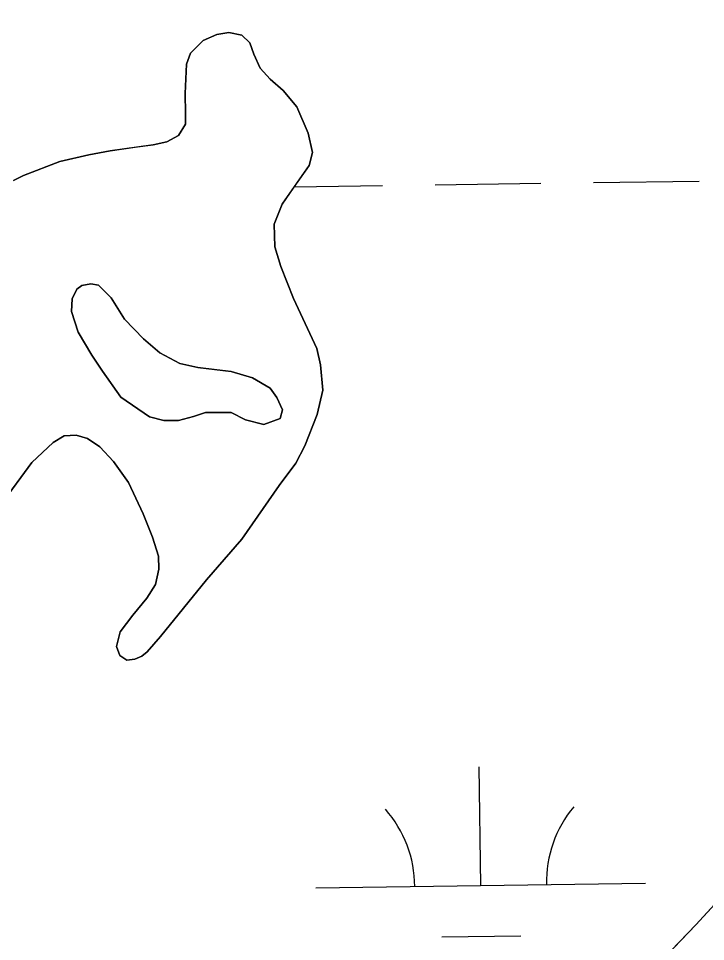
# Model space of a CAD drawing. Extents: x 3767014 to 3805179, y 361544 to 387384.
# Drawn here: x 3786853 to 3787061.3, y 368055.8 to 368335.6 of the extents above; entities that cross this region are included whole.
import ezdxf

# ---------------------------------------------------------------- set-up
doc = ezdxf.new("R2010")
doc.units = 0
for name, color, linetype in [('V-RIVR-EDGE', 7, 'Continuous'), ('V-TOPO-SHOR', 7, 'Continuous'), ('V-WETL-SWMP', 7, 'Continuous')]:
    doc.layers.add(name, color=color, linetype=linetype)

msp = doc.modelspace()

# ---------------------------------------------------------------- linework, layer by layer
at = {"layer": 'V-RIVR-EDGE'}
msp.add_spline([(3785266.865, 377529.211), (3785342.8, 377494.248), (3785391.258, 377467.439), (3785439.72, 377442.249), (3785475.246, 377418.707), (3785525.316, 377389.469), (3785575.383, 377359.422), (3785621.413, 377331.811), (3785722.351, 377269.288), (3785796.661, 377231.094), (3785852.385, 377199.415), (3785928.324, 377166.069), (3785964.678, 377149.804), (3786028.506, 377124.576), (3786060.018, 377113.175), (3786092.316, 377092.068), (3786117.34, 377073.405), (3786135.083, 377053.143), (3786154.458, 377039.347), (3786176.258, 377024.735), (3786206.946, 377006.867), (3786256.211, 376979.248), (3786328.098, 376942.677), (3786374.949, 376919.917), (3786491.265, 376862.208), (3786553.467, 376833.749), (3786619.713, 376805.279), (3786729.589, 376759.718), (3786796.656, 376736.099), (3786845.136, 376718.187), (3786867.767, 376712.469), (3787003.51, 376661.992), (3787089.16, 376631.048), (3787163.496, 376603.367), (3787230.559, 376578.13), (3787257.223, 376568.359), (3787300.044, 376551.27), (3787354.992, 376532.533), (3787409.127, 376512.181), (3787544.074, 376466.558), (3787612.756, 376442.126), (3787657.197, 376425.841), (3787730.724, 376398.162), (3787781.63, 376380.244), (3787834.96, 376361.511), (3787891.524, 376341.961), (3787940, 376322.432), (3787998.976, 376297.215), (3788050.697, 376281.721), (3788117.768, 376259.719), (3788176.757, 376240.164), (3788221.198, 376223.879), (3788259.981, 376209.226), (3788406.252, 376164.383), (3788541.215, 376125.23), (3788606.67, 376104.041), (3788679.39, 376077.173), (3788748.889, 376055.974), (3788871.693, 376005.528), (3788969.454, 375966.467), (3789047.013, 375933.926), (3789119.723, 375903.014), (3789155.253, 375881.09), (3789182.716, 375867.274), (3789214.225, 375854.256), (3789257.04, 375834.74), (3789281.286, 375828.21), (3789303.105, 375821.686), (3789328.955, 375809.491), (3789367.724, 375789.177), (3789414.577, 375767.225), (3789468.708, 375745.255), (3789509.105, 375728.981), (3789555.157, 375710.266), (3789585.849, 375694.015), (3789620.578, 375675.328), (3789681.97, 375646.062), (3789753.859, 375610.3), (3789792.633, 375591.603), (3789842.712, 375566.408), (3789897.64, 375539.584), (3789938.019, 375516.03), (3789968.727, 375506.25), (3790004.289, 375497.265), (3790030.972, 375494.773), (3790047.128, 375487.455), (3790077.007, 375469.589), (3790124.633, 375433.077), (3790192.442, 375382.768), (3790252.165, 375332.478), (3790290.91, 375302.459), (3790337.741, 375271.611), (3790406.357, 375220.491), (3790469.329, 375175.855), (3790570.248, 375106.054), (3790647.751, 375050.868), (3790691.367, 375028.115), (3790744.667, 374997.251), (3790806.838, 374955.852), (3790873.863, 374915.249), (3790932, 374877.903), (3791002.231, 374825.97), (3791052.265, 374782.175), (3791082.927, 374753.793), (3791131.331, 374705.149), (3791170.05, 374664.616), (3791192.631, 374638.681), (3791220.891, 374620.01), (3791288.67, 374557.569), (3791322.577, 374533.223), (3791362.944, 374504.817), (3791396.042, 374480.473), (3791434.785, 374449.645), (3791482.407, 374411.517), (3791534.052, 374365.291), (3791646.192, 374254.216), (3791707.514, 374196.644), (3791738.968, 374161.791), (3791773.65, 374123.694), (3791803.497, 374092.888), (3791829.321, 374070.18), (3791830.912, 374059.662), (3791837.316, 374032.958), (3791849.409, 374017.562), (3791884.123, 373992.405), (3791930.977, 373971.262), (3791954.393, 373955.838), (3791993.134, 373924.202), (3792026.979, 373874.785), (3792047.912, 373836.722), (3792063.186, 373799.482), (3792086.509, 373746.857), (3792112.249, 373690.181), (3792141.261, 373648.864), (3792158.993, 373624.558), (3792177.552, 373607.528), (3792214.702, 373586.409), (3792255.083, 373563.665), (3792301.119, 373538.48), (3792346.34, 373510.871), (3792382.671, 373485.71), (3792422.225, 373455.689), (3792479.537, 373411.875), (3792548.144, 373356.711), (3792619.168, 373298.307), (3792672.431, 373252.077), (3792709.534, 373212.357), (3792750.656, 373162.113), (3792839.385, 373068.08), (3792888.572, 373008.92), (3792945.027, 372945.699), (3792999.062, 372884.91), (3793053.898, 372820.884), (3793149.89, 372720.363), (3793208.761, 372653.092), (3793261.195, 372598.777), (3793315.232, 372538.796), (3793358.792, 372493.399), (3793409.592, 372432.618), (3793462.809, 372367.787), (3793498.283, 372323.219), (3793536.997, 372280.26), (3793578.124, 372232.443), (3793604.724, 372196.792), (3793668.438, 372125.466), (3793703.128, 372090.604), (3793760.41, 372034.66), (3793806.384, 371984.404), (3793839.438, 371942.268), (3793939.427, 371823.136), (3793981.333, 371763.186), (3794029.674, 371688.662), (3794050.609, 371651.408), (3794073.177, 371620.62), (3794178.796, 371488.535), (3794237.625, 371404.28), (3794268.243, 371358.106), (3794301.293, 371314.353), (3794332.724, 371269.794), (3794395.613, 371192), (3794429.476, 371149.862), (3794472.201, 371093.953), (3794523.788, 371024.274), (3794601.175, 370922.181), (3794640.679, 370871.942), (3794687.421, 370805.509), (3794733.389, 370752.828), (3794829.339, 370635.323), (3794895.463, 370557.521), (3794959.948, 370470.826), (3795013.158, 370403.569), (3795070.394, 370329.023), (3795159.854, 370203.448), (3795225.98, 370126.454), (3795296.13, 370041.363), (3795379.18, 369940.065), (3795459.001, 369841.201), (3795508.163, 369772.337), (3795554.103, 369708.333), (3795661.315, 369566.538), (3795715.338, 369500.897), (3795762.105, 369444.169), (3795798.366, 369390.703), (3795915.247, 369234.327), (3795963.601, 369165.465), (3796028.082, 369077.153), (3796043.387, 369052.853), (3796054.672, 369037.459), (3796077.242, 369007.48), (3796148.213, 368927.239), (3796183.677, 368878.627), (3796226.382, 368814.631), (3796275.531, 368740.105), (3796314.222, 368688.25), (3796353.714, 368633.158), (3796401.268, 368567.533), (3796456.873, 368487.33), (3796513.292, 368409.551), (3796545.533, 368365.8), (3796626.113, 368246.716), (3796670.449, 368188.377), (3796704.298, 368140.578), (3796751.041, 368074.145), (3796787.308, 368023.105), (3796838.907, 367958.278), (3796844.528, 367942.09), (3796845.295, 367925.104), (3796846.094, 367921.059), (3796852.559, 367919.425), (3796863.071, 367918.59), (3796875.166, 367904.003), (3796903.398, 367874.01), (3796931.629, 367844.017), (3796952.579, 367812.424), (3796982.392, 367767.87), (3797007.371, 367730.606), (3797037.194, 367690.095), (3797062.185, 367657.684), (3797075.869, 367631.77), (3797095.223, 367609.078), (3797126.665, 367569.372), (3797156.484, 367527.244), (3797212.099, 367451.085), (3797254.808, 367388.706), (3797302.183, 367327.228)], degree=3, dxfattribs=at)
at = {"layer": 'V-TOPO-SHOR'}
for points in [[(3787340.138, 368412.919), (3787327.969, 368400.835), (3787309.342, 368379.757), (3787300.118, 368367.65), (3787292.272, 368355.38), (3787283.259, 368338.662), (3787273.144, 368322.901), (3787261.933, 368307.699), (3787251.806, 368292.427), (3787238.029, 368269.8), (3787214.571, 368237.704), (3787185.788, 368206.458), (3787152.127, 368170.085), (3787140.286, 368152.61), (3787128.076, 368138.171), (3787119.124, 368130.88), (3787112.062, 368126.582), (3787103.039, 368118.308), (3787096.891, 368108.83), (3787091.001, 368096.902), (3787080.112, 368084.557), (3787058.313, 368060.847), (3787006.048, 368006.44)], [(3786851.44, 368286.518), (3786854.475, 368287.98), (3786865.467, 368292.214), (3786874.333, 368294.217), (3786880.741, 368295.464), (3786889.033, 368296.66), (3786893.772, 368297.27), (3786897.911, 368298.165), (3786901.43, 368300.135), (3786903.623, 368303.557), (3786903.642, 368306.826), (3786903.492, 368312.866), (3786903.867, 368321.791), (3786905.071, 368325.09), (3786908.94, 368328.951), (3786913.056, 368330.736), (3786916.708, 368331.32), (3786920.689, 368330.528), (3786923.124, 368328.211), (3786924.298, 368324.773)], [(3786924.298, 368324.773), (3786926.284, 368320.562), (3786929.242, 368317.168), (3786933.188, 368313.797), (3786937.372, 368308.849), (3786940.839, 368300.811), (3786942.072, 368294.997), (3786941.081, 368291.009), (3786936.487, 368284.458), (3786932.951, 368279.317), (3786930.526, 368273.214), (3786930.694, 368266.384), (3786932.527, 368260.386), (3786936.332, 368250.674), (3786939.885, 368243.133), (3786943.44, 368235.593), (3786944.557, 368230.569), (3786945.239, 368222.956), (3786943.539, 368215.584), (3786939.811, 368206.081), (3786937.069, 368200.762), (3786931.986, 368194)], [(3786883.973, 368220.751), (3786892.64, 368214.824), (3786897.025, 368213.742), (3786901.483, 368213.753), (3786906.009, 368214.955), (3786909.644, 368216.134), (3786917.472, 368216.128), (3786921.785, 368213.957), (3786927.368, 368212.51), (3786932.277, 368214.316), (3786933.004, 368217.009), (3786931.326, 368220.73), (3786929.274, 368223.552), (3786923.948, 368226.692), (3786917.459, 368228.611), (3786913.089, 368229.096), (3786907.328, 368229.748), (3786901.848, 368230.999), (3786895.824, 368234.218), (3786890.866, 368238.456), (3786885.072, 368244.454), (3786881.048, 368250.893), (3786877.19, 368254.76), (3786874.9, 368255.198), (3786872.139, 368254.635), (3786870.681, 368253.508), (3786869.268, 368250.602), (3786869.065, 368246.734), (3786871.101, 368240.543), (3786875.238, 368233.512), (3786878.429, 368228.638), (3786883.973, 368220.751)], [(3786931.986, 368194), (3786920.697, 368177.771), (3786910.007, 368165.422), (3786896.066, 368148.237), (3786892.021, 368143.58), (3786890.369, 368142.253), (3786888.212, 368141.405), (3786885.842, 368141.051), (3786883.727, 368142.484), (3786882.668, 368145.233), (3786883.747, 368149.617), (3786887.684, 368154.766), (3786891.917, 368159.825), (3786894.487, 368164.05), (3786895.562, 368168.631), (3786895.466, 368172.592), (3786893.637, 368178.392), (3786890.788, 368185.453), (3786886.293, 368194.952), (3786881.779, 368201.28), (3786877.607, 368205.735), (3786873.878, 368208.315), (3786870.484, 368209.323), (3786866.827, 368209.034), (3786863.507, 368207.07), (3786857.021, 368200.967), (3786847.819, 368188.454)]]:
    msp.add_lwpolyline(points, dxfattribs=at)
at = {"layer": 'V-WETL-SWMP'}
for p, q in [((3786908.94, 368328.95), (3786905.072, 368325.09)), ((3786913.056, 368330.736), (3786908.94, 368328.95)), ((3786916.707, 368331.321), (3786913.056, 368330.736)), ((3786920.689, 368330.528), (3786916.707, 368331.321)), ((3786923.124, 368328.211), (3786920.689, 368330.528)), ((3786924.298, 368324.772), (3786923.124, 368328.211)), ((3786905.072, 368325.09), (3786903.866, 368321.791)), ((3786926.285, 368320.562), (3786924.298, 368324.772)), ((3786903.866, 368321.791), (3786903.492, 368312.866)), ((3786929.241, 368317.168), (3786926.285, 368320.562)), ((3786933.188, 368313.798), (3786929.241, 368317.168)), ((3786903.492, 368312.866), (3786903.641, 368306.827)), ((3786937.372, 368308.849), (3786933.188, 368313.798)), ((3786903.641, 368306.827), (3786903.623, 368303.558)), ((3786940.839, 368300.811), (3786937.372, 368308.849)), ((3786903.623, 368303.558), (3786901.429, 368300.135)), ((3786942.073, 368294.997), (3786940.839, 368300.811)), ((3786897.911, 368298.166), (3786893.773, 368297.271)), ((3786901.429, 368300.135), (3786897.911, 368298.166)), ((3786880.741, 368295.464), (3786874.333, 368294.216)), ((3786893.773, 368297.271), (3786880.741, 368295.464)), ((3786941.082, 368291.01), (3786942.073, 368294.997)), ((3786865.466, 368292.214), (3786854.476, 368287.98)), ((3786874.333, 368294.216), (3786865.466, 368292.214)), ((3786932.95, 368279.318), (3786941.082, 368291.01)), ((3786854.476, 368287.98), (3786851.441, 368286.518)), ((3786936.629, 368284.608), (3786963.296, 368284.978)), ((3786979.295, 368285.201), (3787011.292, 368285.645)), ((3787027.29, 368285.867), (3787059.287, 368286.312)), ((3786930.525, 368273.215), (3786932.95, 368279.318)), ((3786930.694, 368266.384), (3786930.525, 368273.215)), ((3786932.526, 368260.386), (3786930.694, 368266.384)), ((3786936.332, 368250.673), (3786932.526, 368260.386)), ((3786943.441, 368235.593), (3786936.332, 368250.673)), ((3786944.556, 368230.568), (3786943.441, 368235.593)), ((3786945.239, 368222.957), (3786944.556, 368230.568)), ((3786943.539, 368215.584), (3786945.239, 368222.957)), ((3786939.811, 368206.081), (3786943.539, 368215.584)), ((3786863.507, 368207.07), (3786866.827, 368209.034)), ((3786866.827, 368209.034), (3786870.485, 368209.322)), ((3786870.485, 368209.322), (3786873.878, 368208.316)), ((3786873.878, 368208.316), (3786877.607, 368205.734)), ((3786857.021, 368200.966), (3786863.507, 368207.07)), ((3786877.607, 368205.734), (3786881.779, 368201.28)), ((3786937.069, 368200.763), (3786939.811, 368206.081)), ((3786847.82, 368188.454), (3786857.021, 368200.966)), ((3786881.779, 368201.28), (3786886.294, 368194.952)), ((3786931.986, 368194), (3786937.069, 368200.763)), ((3786886.294, 368194.952), (3786890.788, 368185.454)), ((3786920.697, 368177.772), (3786931.986, 368194)), ((3786890.788, 368185.454), (3786893.638, 368178.392)), ((3786893.638, 368178.392), (3786895.465, 368172.592)), ((3786910.006, 368165.422), (3786920.697, 368177.772)), ((3786895.465, 368172.592), (3786895.563, 368168.632)), ((3786895.563, 368168.632), (3786894.487, 368164.049)), ((3786894.487, 368164.049), (3786891.917, 368159.824)), ((3786896.066, 368148.237), (3786910.006, 368165.422)), ((3786891.917, 368159.824), (3786887.683, 368154.767)), ((3786887.683, 368154.767), (3786883.748, 368149.617)), ((3786883.748, 368149.617), (3786882.668, 368145.232)), ((3786892.021, 368143.581), (3786896.066, 368148.237)), ((3786882.668, 368145.232), (3786883.726, 368142.484)), ((3786883.726, 368142.484), (3786885.842, 368141.05)), ((3786885.842, 368141.05), (3786888.211, 368141.406)), ((3786888.211, 368141.406), (3786890.369, 368142.252)), ((3786890.369, 368142.252), (3786892.021, 368143.581)), ((3786993.091, 368072.768), (3786992.591, 368108.764)), ((3787080.112, 368084.557), (3787058.312, 368060.847)), ((3786943.095, 368072.073), (3787043.086, 368073.462)), ((3787058.312, 368060.847), (3787006.048, 368006.44)), ((3786981.306, 368057.172), (3787005.304, 368057.505))]:
    msp.add_line(p, q, dxfattribs=at)
msp.add_lwpolyline([(3786892.639, 368214.823), (3786883.973, 368220.75), (3786878.429, 368228.638), (3786875.237, 368233.512), (3786871.101, 368240.542), (3786869.066, 368246.733), (3786869.268, 368250.602), (3786870.682, 368253.509), (3786872.14, 368254.635), (3786874.9, 368255.199), (3786877.189, 368254.76), (3786881.049, 368250.893), (3786885.072, 368244.454), (3786890.866, 368238.455), (3786895.825, 368234.219), (3786901.848, 368230.999), (3786907.328, 368229.748), (3786917.46, 368228.611), (3786923.947, 368226.691), (3786929.275, 368223.553), (3786931.326, 368220.731), (3786933.003, 368217.008), (3786932.277, 368214.315), (3786927.368, 368212.51), (3786921.785, 368213.957), (3786917.471, 368216.129), (3786909.645, 368216.134), (3786906.009, 368214.955), (3786901.482, 368213.753), (3786897.024, 368213.742)], close=True, dxfattribs=at)
for centre, start, end in [((3787048.322, 368074.01), 140.02403, 181.56769), ((3786937.846, 368072.475), 0.02404, 41.5677)]:
    msp.add_arc(centre, 35.246, start, end, dxfattribs=at)

doc.saveas('drawing.dxf')
